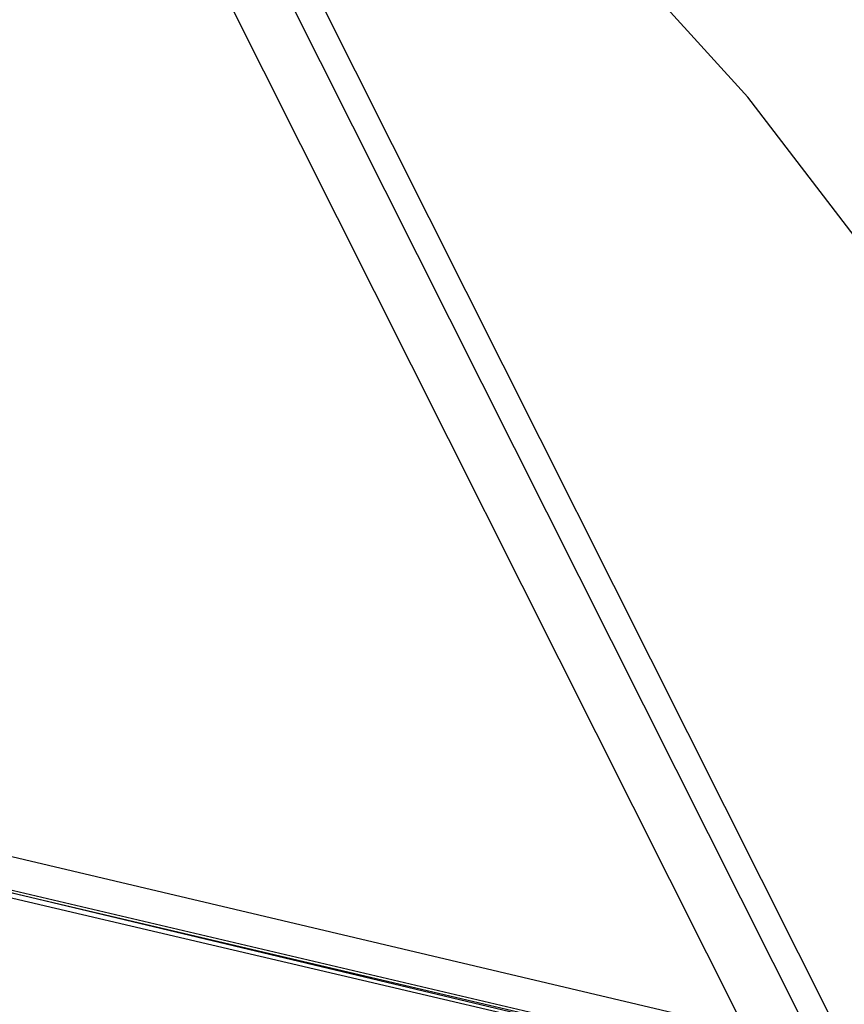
# Model space of a CAD drawing. Header units: feet. Extents: x -79 to 198, y -22 to 181.
# Tile 314 of 318: x 119.66 to 124.39, y 145.37 to 151.02. Entities that reach past the tile are written whole.
import ezdxf

# ---------------------------------------------------------------- set-up
doc = ezdxf.new("R2010")
doc.units = ezdxf.units.FT
doc.layers.add('A-AREA-UNIDAD', color=30, linetype='CONTINUOUS')
doc.layers.add('A-LINEA', color=7, linetype='CONTINUOUS')

msp = doc.modelspace()

# ---------------------------------------------------------------- linework, layer by layer
at = {"layer": 'A-AREA-UNIDAD'}
msp.add_lwpolyline([(137.312, 127.8578), (134.912, 133.3689), (131.52, 139.7333), (129.52, 142.9333), (129.248, 143.0222), (129.2, 143.4133), (128.08, 145.0489), (123.84, 150.5778), (119.44, 155.4133), (116.512, 158.0978), (115.28, 158.8622), (114.448, 159.0933), (110.64, 158.5778), (107.968, 158.6133), (104.72, 159.1822)], dxfattribs=at)
at = {"layer": 'A-LINEA'}
for p, q in [((142.471, 109.1644), (118.664, 156.5455)), ((142.471, 109.1644), (118.664, 156.5455)), ((142.471, 109.1644), (118.664, 156.5455)), ((142.3125, 109.1409), (118.552, 156.4218)), ((141.9822, 109.0957), (118.3186, 156.1837))]:
    msp.add_line(p, q, dxfattribs=at)
for points in [[(110.4133, 148.3911), (124.3067, 145.1111), (120.72, 129.9644)], [(110.4133, 148.3911), (124.3067, 145.1111)], [(123.2667, 145.1378), (119.1333, 146.1244), (119.12, 146.1244), (119.12, 146.0978), (123.2667, 145.1244), (123.2667, 145.1378)], [(123.2667, 145.1644), (119.1333, 146.1378), (119.1333, 146.1244), (123.2667, 145.1511), (123.2667, 145.1644)]]:
    msp.add_lwpolyline(points, dxfattribs=at)

doc.saveas('drawing.dxf')
